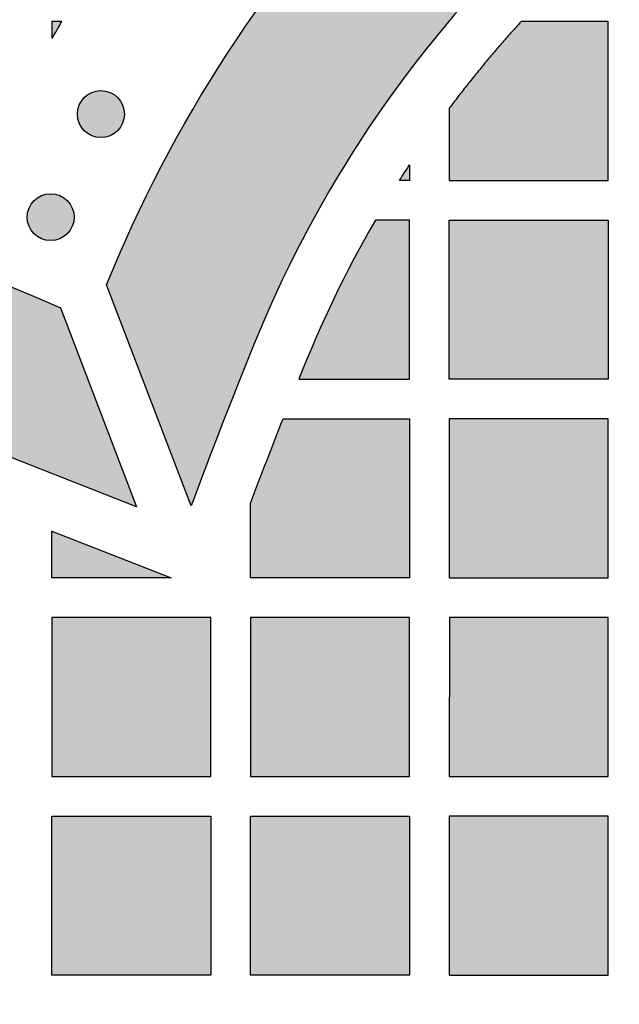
# Model space of a CAD drawing. Header units: millimetres. Extents: x -3873 to -97, y 912 to 4165.
# Tile 531 of 656: x -1731 to -1685, y 3028 to 3102. Entities that reach past the tile are written whole.
import ezdxf

# ---------------------------------------------------------------- set-up
doc = ezdxf.new("R2010")
doc.units = ezdxf.units.MM
doc.layers.add('pattern', color=7, linetype='Continuous', true_color=0x000000)

msp = doc.modelspace()

# ---------------------------------------------------------------- hatches: boundary and pattern name
at = {"layer": 'pattern'}
for points in [[(-1627.181, 3130.129), (-1625.767, 3129.387), (-1624.366, 3128.616), (-1622.98, 3127.814), (-1621.61, 3126.983), (-1620.255, 3126.124), (-1618.918, 3125.236), (-1617.599, 3124.32), (-1616.299, 3123.376), (-1615.019, 3122.406), (-1613.759, 3121.41), (-1612.521, 3120.389), (-1611.305, 3119.343), (-1610.111, 3118.273), (-1608.942, 3117.18), (-1607.796, 3116.064), (-1606.676, 3114.926), (-1604.999, 3113.147), (-1603.362, 3111.325), (-1601.766, 3109.461), (-1600.214, 3107.556), (-1598.705, 3105.612), (-1597.243, 3103.632), (-1595.828, 3101.615), (-1594.461, 3099.564), (-1593.144, 3097.481), (-1591.878, 3095.367), (-1590.663, 3093.225), (-1589.502, 3091.057), (-1588.394, 3088.863), (-1587.34, 3086.647), (-1586.342, 3084.41), (-1585.399, 3082.155), (-1591.807, 3065.471), (-1596.525, 3077.659), (-1597.357, 3079.65), (-1598.239, 3081.625), (-1599.169, 3083.582), (-1600.147, 3085.518), (-1601.173, 3087.433), (-1602.245, 3089.324), (-1603.363, 3091.19), (-1604.526, 3093.03), (-1605.732, 3094.84), (-1606.982, 3096.621), (-1608.273, 3098.37), (-1609.605, 3100.086), (-1610.976, 3101.767), (-1612.385, 3103.413), (-1613.83, 3105.022), (-1615.31, 3106.593), (-1616.257, 3107.555), (-1617.226, 3108.498), (-1618.215, 3109.422), (-1619.223, 3110.327), (-1620.252, 3111.211), (-1621.299, 3112.075), (-1622.364, 3112.917), (-1623.446, 3113.737), (-1624.545, 3114.534), (-1625.66, 3115.309), (-1626.791, 3116.059), (-1627.936, 3116.786), (-1629.094, 3117.488), (-1630.266, 3118.166), (-1631.45, 3118.819), (-1632.646, 3119.446), (-1633.919, 3120.074), (-1635.214, 3120.666), (-1636.529, 3121.221), (-1637.864, 3121.739), (-1639.215, 3122.217), (-1640.581, 3122.657), (-1641.961, 3123.056), (-1643.353, 3123.414), (-1644.755, 3123.73), (-1646.165, 3124.005), (-1647.582, 3124.238), (-1649.002, 3124.428), (-1650.425, 3124.577), (-1651.849, 3124.683), (-1653.272, 3124.747), (-1654.692, 3124.769), (-1656.111, 3124.748), (-1657.534, 3124.686), (-1658.958, 3124.581), (-1660.381, 3124.434), (-1661.802, 3124.245), (-1663.219, 3124.013), (-1664.629, 3123.74), (-1666.031, 3123.424), (-1667.424, 3123.068), (-1668.804, 3122.67), (-1670.171, 3122.232), (-1671.523, 3121.755), (-1672.857, 3121.239), (-1674.173, 3120.684), (-1675.469, 3120.093), (-1676.743, 3119.467), (-1677.939, 3118.841), (-1679.123, 3118.189), (-1680.296, 3117.513), (-1681.455, 3116.812), (-1682.601, 3116.086), (-1683.732, 3115.336), (-1684.848, 3114.563), (-1685.948, 3113.767), (-1687.031, 3112.948), (-1688.097, 3112.107), (-1689.145, 3111.244), (-1690.174, 3110.361), (-1691.183, 3109.457), (-1692.173, 3108.534), (-1693.142, 3107.591), (-1694.091, 3106.631), (-1695.572, 3105.061), (-1697.019, 3103.454), (-1698.429, 3101.809), (-1699.802, 3100.129), (-1701.135, 3098.414), (-1702.428, 3096.666), (-1703.679, 3094.887), (-1704.888, 3093.077), (-1706.052, 3091.239), (-1707.172, 3089.374), (-1708.246, 3087.484), (-1709.273, 3085.57), (-1710.253, 3083.635), (-1711.185, 3081.679), (-1712.069, 3079.705), (-1712.903, 3077.714), (-1717.633, 3065.531), (-1724.025, 3082.221), (-1723.08, 3084.475), (-1722.079, 3086.711), (-1721.024, 3088.926), (-1719.914, 3091.119), (-1718.75, 3093.286), (-1717.534, 3095.427), (-1716.265, 3097.54), (-1714.946, 3099.621), (-1713.578, 3101.671), (-1712.161, 3103.686), (-1710.696, 3105.666), (-1709.186, 3107.608), (-1707.631, 3109.511), (-1706.034, 3111.374), (-1704.395, 3113.195), (-1702.717, 3114.972), (-1701.595, 3116.109), (-1700.449, 3117.223), (-1699.278, 3118.315), (-1698.084, 3119.384), (-1696.867, 3120.429), (-1695.627, 3121.449), (-1694.367, 3122.444), (-1693.086, 3123.413), (-1691.785, 3124.355), (-1690.465, 3125.27), (-1689.127, 3126.156), (-1687.771, 3127.015), (-1686.4, 3127.844), (-1685.013, 3128.645), (-1683.612, 3129.415), (-1682.197, 3130.155), (-1680.608, 3130.937), (-1678.992, 3131.675), (-1677.35, 3132.366), (-1675.685, 3133.01), (-1673.998, 3133.605), (-1672.293, 3134.152), (-1670.571, 3134.648), (-1668.834, 3135.093), (-1667.084, 3135.486), (-1665.325, 3135.827), (-1663.557, 3136.116), (-1661.785, 3136.352), (-1660.009, 3136.535), (-1658.232, 3136.665), (-1656.457, 3136.743), (-1654.686, 3136.769), (-1652.915, 3136.742), (-1651.14, 3136.662), (-1649.363, 3136.53), (-1647.588, 3136.345), (-1645.815, 3136.107), (-1644.048, 3135.817), (-1642.289, 3135.474), (-1640.54, 3135.079), (-1638.803, 3134.633), (-1637.081, 3134.135), (-1635.377, 3133.587), (-1633.691, 3132.99), (-1632.026, 3132.344), (-1630.385, 3131.651), (-1628.769, 3130.913)], [(-1728.149, 3100.809), (-1727.398, 3102.095), (-1728.149, 3102.095)], [(-1692.73, 3102.095), (-1694.144, 3100.51), (-1695.52, 3098.89), (-1696.855, 3097.236), (-1698.149, 3095.551), (-1698.149, 3090.095), (-1686.149, 3090.095), (-1686.149, 3102.095)], [(-1723.203, 3096.358), (-1723.231, 3096.385), (-1723.26, 3096.413), (-1723.29, 3096.439), (-1723.321, 3096.466), (-1723.352, 3096.491), (-1723.385, 3096.517), (-1723.418, 3096.541), (-1723.452, 3096.565), (-1723.487, 3096.589), (-1723.523, 3096.611), (-1723.559, 3096.633), (-1723.596, 3096.655), (-1723.634, 3096.675), (-1723.673, 3096.695), (-1723.713, 3096.714), (-1723.753, 3096.732), (-1723.793, 3096.749), (-1723.835, 3096.765), (-1723.877, 3096.78), (-1723.919, 3096.794), (-1723.962, 3096.807), (-1724.006, 3096.819), (-1724.05, 3096.83), (-1724.094, 3096.84), (-1724.139, 3096.849), (-1724.184, 3096.856), (-1724.229, 3096.863), (-1724.274, 3096.868), (-1724.32, 3096.872), (-1724.366, 3096.875), (-1724.412, 3096.877), (-1724.457, 3096.878), (-1724.503, 3096.877), (-1724.549, 3096.875), (-1724.595, 3096.872), (-1724.641, 3096.868), (-1724.686, 3096.863), (-1724.731, 3096.856), (-1724.776, 3096.849), (-1724.821, 3096.84), (-1724.865, 3096.83), (-1724.909, 3096.819), (-1724.953, 3096.807), (-1724.996, 3096.794), (-1725.038, 3096.78), (-1725.08, 3096.765), (-1725.121, 3096.749), (-1725.162, 3096.732), (-1725.202, 3096.714), (-1725.242, 3096.695), (-1725.28, 3096.675), (-1725.318, 3096.655), (-1725.356, 3096.633), (-1725.392, 3096.611), (-1725.428, 3096.589), (-1725.463, 3096.565), (-1725.497, 3096.541), (-1725.53, 3096.517), (-1725.563, 3096.491), (-1725.594, 3096.466), (-1725.625, 3096.439), (-1725.655, 3096.413), (-1725.684, 3096.385), (-1725.712, 3096.358), (-1725.74, 3096.33), (-1725.767, 3096.301), (-1725.793, 3096.271), (-1725.82, 3096.24), (-1725.845, 3096.208), (-1725.871, 3096.176), (-1725.895, 3096.143), (-1725.919, 3096.109), (-1725.943, 3096.074), (-1725.966, 3096.038), (-1725.988, 3096.001), (-1726.009, 3095.964), (-1726.029, 3095.926), (-1726.049, 3095.887), (-1726.068, 3095.848), (-1726.086, 3095.808), (-1726.103, 3095.767), (-1726.119, 3095.726), (-1726.134, 3095.684), (-1726.148, 3095.641), (-1726.161, 3095.598), (-1726.173, 3095.555), (-1726.184, 3095.511), (-1726.194, 3095.467), (-1726.203, 3095.422), (-1726.21, 3095.377), (-1726.217, 3095.332), (-1726.222, 3095.287), (-1726.226, 3095.241), (-1726.229, 3095.195), (-1726.231, 3095.149), (-1726.232, 3095.103), (-1726.231, 3095.057), (-1726.229, 3095.011), (-1726.226, 3094.966), (-1726.222, 3094.92), (-1726.217, 3094.875), (-1726.21, 3094.829), (-1726.203, 3094.784), (-1726.194, 3094.74), (-1726.184, 3094.695), (-1726.173, 3094.651), (-1726.161, 3094.608), (-1726.148, 3094.565), (-1726.134, 3094.523), (-1726.119, 3094.481), (-1726.103, 3094.439), (-1726.086, 3094.399), (-1726.068, 3094.358), (-1726.049, 3094.319), (-1726.029, 3094.28), (-1726.009, 3094.242), (-1725.988, 3094.205), (-1725.966, 3094.169), (-1725.943, 3094.133), (-1725.919, 3094.098), (-1725.895, 3094.064), (-1725.871, 3094.03), (-1725.845, 3093.998), (-1725.82, 3093.966), (-1725.793, 3093.936), (-1725.767, 3093.906), (-1725.74, 3093.877), (-1725.712, 3093.849), (-1725.684, 3093.821), (-1725.655, 3093.794), (-1725.625, 3093.767), (-1725.594, 3093.741), (-1725.563, 3093.715), (-1725.53, 3093.69), (-1725.497, 3093.665), (-1725.463, 3093.641), (-1725.428, 3093.618), (-1725.392, 3093.595), (-1725.356, 3093.573), (-1725.318, 3093.552), (-1725.28, 3093.531), (-1725.242, 3093.512), (-1725.202, 3093.493), (-1725.162, 3093.475), (-1725.121, 3093.458), (-1725.08, 3093.442), (-1725.038, 3093.427), (-1724.996, 3093.413), (-1724.953, 3093.399), (-1724.909, 3093.387), (-1724.865, 3093.376), (-1724.821, 3093.367), (-1724.776, 3093.358), (-1724.731, 3093.35), (-1724.686, 3093.344), (-1724.641, 3093.338), (-1724.595, 3093.334), (-1724.549, 3093.331), (-1724.503, 3093.33), (-1724.457, 3093.329), (-1724.412, 3093.33), (-1724.366, 3093.331), (-1724.32, 3093.334), (-1724.274, 3093.338), (-1724.229, 3093.344), (-1724.184, 3093.35), (-1724.139, 3093.358), (-1724.094, 3093.367), (-1724.05, 3093.376), (-1724.006, 3093.387), (-1723.962, 3093.399), (-1723.919, 3093.413), (-1723.877, 3093.427), (-1723.835, 3093.442), (-1723.793, 3093.458), (-1723.753, 3093.475), (-1723.713, 3093.493), (-1723.673, 3093.512), (-1723.634, 3093.531), (-1723.596, 3093.552), (-1723.559, 3093.573), (-1723.523, 3093.595), (-1723.487, 3093.618), (-1723.452, 3093.641), (-1723.418, 3093.665), (-1723.385, 3093.69), (-1723.352, 3093.715), (-1723.321, 3093.741), (-1723.29, 3093.767), (-1723.26, 3093.794), (-1723.231, 3093.821), (-1723.203, 3093.849), (-1723.175, 3093.877), (-1723.148, 3093.906), (-1723.121, 3093.936), (-1723.095, 3093.966), (-1723.069, 3093.998), (-1723.044, 3094.03), (-1723.02, 3094.064), (-1722.995, 3094.098), (-1722.972, 3094.133), (-1722.949, 3094.169), (-1722.927, 3094.205), (-1722.906, 3094.242), (-1722.886, 3094.28), (-1722.866, 3094.319), (-1722.847, 3094.358), (-1722.829, 3094.399), (-1722.812, 3094.439), (-1722.796, 3094.481), (-1722.781, 3094.523), (-1722.767, 3094.565), (-1722.754, 3094.608), (-1722.742, 3094.651), (-1722.731, 3094.695), (-1722.721, 3094.74), (-1722.712, 3094.784), (-1722.704, 3094.829), (-1722.698, 3094.875), (-1722.693, 3094.92), (-1722.689, 3094.966), (-1722.686, 3095.011), (-1722.684, 3095.057), (-1722.683, 3095.103), (-1722.684, 3095.149), (-1722.686, 3095.195), (-1722.689, 3095.241), (-1722.693, 3095.287), (-1722.698, 3095.332), (-1722.704, 3095.377), (-1722.712, 3095.422), (-1722.721, 3095.467), (-1722.731, 3095.511), (-1722.742, 3095.555), (-1722.754, 3095.598), (-1722.767, 3095.641), (-1722.781, 3095.684), (-1722.796, 3095.726), (-1722.812, 3095.767), (-1722.829, 3095.808), (-1722.847, 3095.848), (-1722.866, 3095.887), (-1722.886, 3095.926), (-1722.906, 3095.964), (-1722.927, 3096.001), (-1722.949, 3096.038), (-1722.972, 3096.074), (-1722.995, 3096.109), (-1723.02, 3096.143), (-1723.044, 3096.176), (-1723.069, 3096.208), (-1723.095, 3096.24), (-1723.121, 3096.271), (-1723.148, 3096.301), (-1723.175, 3096.33)], [(-1701.149, 3091.279), (-1701.149, 3090.095), (-1701.914, 3090.095)], [(-1726.993, 3088.579), (-1727.021, 3088.607), (-1727.05, 3088.634), (-1727.08, 3088.66), (-1727.111, 3088.687), (-1727.142, 3088.712), (-1727.175, 3088.738), (-1727.208, 3088.762), (-1727.242, 3088.786), (-1727.277, 3088.81), (-1727.313, 3088.832), (-1727.349, 3088.855), (-1727.387, 3088.876), (-1727.425, 3088.896), (-1727.463, 3088.916), (-1727.503, 3088.935), (-1727.543, 3088.953), (-1727.584, 3088.97), (-1727.625, 3088.986), (-1727.667, 3089.001), (-1727.709, 3089.015), (-1727.752, 3089.028), (-1727.796, 3089.04), (-1727.84, 3089.051), (-1727.884, 3089.061), (-1727.929, 3089.07), (-1727.974, 3089.077), (-1728.019, 3089.084), (-1728.064, 3089.089), (-1728.11, 3089.093), (-1728.156, 3089.096), (-1728.202, 3089.098), (-1728.248, 3089.099), (-1728.294, 3089.098), (-1728.339, 3089.096), (-1728.385, 3089.093), (-1728.431, 3089.089), (-1728.476, 3089.084), (-1728.522, 3089.077), (-1728.567, 3089.07), (-1728.611, 3089.061), (-1728.656, 3089.051), (-1728.699, 3089.04), (-1728.743, 3089.028), (-1728.786, 3089.015), (-1728.828, 3089.001), (-1728.87, 3088.986), (-1728.912, 3088.97), (-1728.952, 3088.953), (-1728.992, 3088.935), (-1729.032, 3088.916), (-1729.071, 3088.896), (-1729.109, 3088.876), (-1729.146, 3088.855), (-1729.182, 3088.832), (-1729.218, 3088.81), (-1729.253, 3088.786), (-1729.287, 3088.762), (-1729.32, 3088.738), (-1729.353, 3088.712), (-1729.384, 3088.687), (-1729.415, 3088.66), (-1729.445, 3088.634), (-1729.474, 3088.607), (-1729.502, 3088.579), (-1729.53, 3088.551), (-1729.557, 3088.522), (-1729.584, 3088.492), (-1729.61, 3088.461), (-1729.636, 3088.43), (-1729.661, 3088.397), (-1729.686, 3088.364), (-1729.71, 3088.33), (-1729.733, 3088.295), (-1729.756, 3088.259), (-1729.778, 3088.223), (-1729.799, 3088.185), (-1729.82, 3088.147), (-1729.839, 3088.109), (-1729.858, 3088.069), (-1729.876, 3088.029), (-1729.893, 3087.988), (-1729.909, 3087.947), (-1729.924, 3087.905), (-1729.938, 3087.863), (-1729.951, 3087.82), (-1729.963, 3087.776), (-1729.974, 3087.732), (-1729.984, 3087.688), (-1729.993, 3087.643), (-1730.001, 3087.598), (-1730.007, 3087.553), (-1730.012, 3087.508), (-1730.017, 3087.462), (-1730.02, 3087.416), (-1730.021, 3087.37), (-1730.022, 3087.324), (-1730.021, 3087.278), (-1730.02, 3087.233), (-1730.017, 3087.187), (-1730.012, 3087.141), (-1730.007, 3087.096), (-1730.001, 3087.05), (-1729.993, 3087.005), (-1729.984, 3086.961), (-1729.974, 3086.917), (-1729.963, 3086.873), (-1729.951, 3086.829), (-1729.938, 3086.786), (-1729.924, 3086.744), (-1729.909, 3086.702), (-1729.893, 3086.66), (-1729.876, 3086.62), (-1729.858, 3086.58), (-1729.839, 3086.54), (-1729.82, 3086.501), (-1729.799, 3086.463), (-1729.778, 3086.426), (-1729.756, 3086.39), (-1729.733, 3086.354), (-1729.71, 3086.319), (-1729.686, 3086.285), (-1729.661, 3086.252), (-1729.636, 3086.219), (-1729.61, 3086.188), (-1729.584, 3086.157), (-1729.557, 3086.127), (-1729.53, 3086.098), (-1729.502, 3086.07), (-1729.474, 3086.042), (-1729.445, 3086.015), (-1729.415, 3085.988), (-1729.384, 3085.962), (-1729.353, 3085.936), (-1729.32, 3085.911), (-1729.287, 3085.886), (-1729.253, 3085.862), (-1729.218, 3085.839), (-1729.182, 3085.816), (-1729.146, 3085.794), (-1729.109, 3085.773), (-1729.071, 3085.752), (-1729.032, 3085.733), (-1728.992, 3085.714), (-1728.952, 3085.696), (-1728.912, 3085.679), (-1728.87, 3085.663), (-1728.828, 3085.648), (-1728.786, 3085.634), (-1728.743, 3085.621), (-1728.699, 3085.609), (-1728.656, 3085.598), (-1728.611, 3085.588), (-1728.567, 3085.579), (-1728.522, 3085.571), (-1728.476, 3085.565), (-1728.431, 3085.56), (-1728.385, 3085.555), (-1728.339, 3085.552), (-1728.294, 3085.551), (-1728.248, 3085.55), (-1728.202, 3085.551), (-1728.156, 3085.552), (-1728.11, 3085.555), (-1728.064, 3085.56), (-1728.019, 3085.565), (-1727.974, 3085.571), (-1727.929, 3085.579), (-1727.884, 3085.588), (-1727.84, 3085.598), (-1727.796, 3085.609), (-1727.752, 3085.621), (-1727.709, 3085.634), (-1727.667, 3085.648), (-1727.625, 3085.663), (-1727.584, 3085.679), (-1727.543, 3085.696), (-1727.503, 3085.714), (-1727.463, 3085.733), (-1727.425, 3085.752), (-1727.387, 3085.773), (-1727.349, 3085.794), (-1727.313, 3085.816), (-1727.277, 3085.839), (-1727.242, 3085.862), (-1727.208, 3085.886), (-1727.175, 3085.911), (-1727.142, 3085.936), (-1727.111, 3085.962), (-1727.08, 3085.988), (-1727.05, 3086.015), (-1727.021, 3086.042), (-1726.993, 3086.07), (-1726.965, 3086.098), (-1726.938, 3086.127), (-1726.912, 3086.157), (-1726.885, 3086.188), (-1726.86, 3086.219), (-1726.834, 3086.252), (-1726.81, 3086.285), (-1726.786, 3086.319), (-1726.762, 3086.354), (-1726.74, 3086.39), (-1726.718, 3086.426), (-1726.696, 3086.463), (-1726.676, 3086.501), (-1726.656, 3086.54), (-1726.637, 3086.58), (-1726.619, 3086.62), (-1726.602, 3086.66), (-1726.586, 3086.702), (-1726.571, 3086.744), (-1726.557, 3086.786), (-1726.544, 3086.829), (-1726.532, 3086.873), (-1726.521, 3086.917), (-1726.511, 3086.961), (-1726.502, 3087.005), (-1726.495, 3087.05), (-1726.488, 3087.096), (-1726.483, 3087.141), (-1726.479, 3087.187), (-1726.476, 3087.233), (-1726.474, 3087.278), (-1726.473, 3087.324), (-1726.474, 3087.37), (-1726.476, 3087.416), (-1726.479, 3087.462), (-1726.483, 3087.508), (-1726.488, 3087.553), (-1726.495, 3087.598), (-1726.502, 3087.643), (-1726.511, 3087.688), (-1726.521, 3087.732), (-1726.532, 3087.776), (-1726.544, 3087.82), (-1726.557, 3087.863), (-1726.571, 3087.905), (-1726.586, 3087.947), (-1726.602, 3087.988), (-1726.619, 3088.029), (-1726.637, 3088.069), (-1726.656, 3088.109), (-1726.676, 3088.147), (-1726.696, 3088.185), (-1726.718, 3088.223), (-1726.74, 3088.259), (-1726.762, 3088.295), (-1726.786, 3088.33), (-1726.81, 3088.364), (-1726.834, 3088.397), (-1726.86, 3088.43), (-1726.885, 3088.461), (-1726.912, 3088.492), (-1726.938, 3088.522), (-1726.965, 3088.551)], [(-1727.51, 3080.489), (-1721.756, 3065.465), (-1735.983, 3071.031), (-1738.491, 3071.965), (-1741.038, 3072.821), (-1743.619, 3073.597), (-1746.232, 3074.289), (-1748.871, 3074.897), (-1751.533, 3075.418), (-1754.214, 3075.853), (-1756.909, 3076.199), (-1759.614, 3076.457), (-1762.325, 3076.625), (-1765.036, 3076.705), (-1767.745, 3076.695), (-1770.446, 3076.597), (-1773.135, 3076.411), (-1775.808, 3076.139), (-1778.46, 3075.781), (-1779.455, 3075.621), (-1780.448, 3075.44), (-1781.441, 3075.24), (-1782.432, 3075.02), (-1783.421, 3074.779), (-1784.407, 3074.519), (-1785.39, 3074.238), (-1786.369, 3073.937), (-1787.343, 3073.617), (-1788.312, 3073.276), (-1789.275, 3072.916), (-1790.231, 3072.537), (-1791.181, 3072.138), (-1792.123, 3071.72), (-1793.057, 3071.282), (-1793.982, 3070.827), (-1794.898, 3070.353), (-1795.803, 3069.86), (-1796.699, 3069.35), (-1797.584, 3068.822), (-1798.457, 3068.278), (-1799.318, 3067.716), (-1800.167, 3067.138), (-1801.003, 3066.544), (-1801.826, 3065.935), (-1802.635, 3065.31), (-1803.429, 3064.671), (-1804.21, 3064.018), (-1804.975, 3063.351), (-1805.726, 3062.671), (-1806.461, 3061.978), (-1807.18, 3061.273), (-1807.885, 3060.554), (-1808.578, 3059.819), (-1809.258, 3059.069), (-1809.925, 3058.303), (-1810.578, 3057.523), (-1811.217, 3056.728), (-1811.842, 3055.919), (-1812.451, 3055.096), (-1813.045, 3054.26), (-1813.623, 3053.411), (-1814.185, 3052.55), (-1814.729, 3051.677), (-1815.257, 3050.792), (-1815.767, 3049.897), (-1816.259, 3048.991), (-1816.734, 3048.075), (-1817.189, 3047.15), (-1817.626, 3046.216), (-1818.045, 3045.274), (-1818.443, 3044.324), (-1818.823, 3043.368), (-1819.183, 3042.405), (-1819.524, 3041.436), (-1819.844, 3040.462), (-1820.145, 3039.483), (-1820.425, 3038.5), (-1820.686, 3037.514), (-1820.926, 3036.525), (-1821.147, 3035.534), (-1821.347, 3034.541), (-1821.528, 3033.548), (-1821.688, 3032.553), (-1822.046, 3029.901), (-1822.318, 3027.228), (-1822.504, 3024.539), (-1822.602, 3021.838), (-1822.611, 3019.13), (-1822.532, 3016.418), (-1822.364, 3013.707), (-1822.106, 3011.002), (-1821.76, 3008.307), (-1821.325, 3005.626), (-1820.804, 3002.964), (-1820.196, 3000.325), (-1819.503, 2997.712), (-1818.728, 2995.131), (-1817.872, 2992.584), (-1816.938, 2990.076), (-1811.372, 2975.849), (-1826.396, 2981.603), (-1827.062, 2983.13), (-1827.702, 2984.672), (-1828.316, 2986.228), (-1828.904, 2987.798), (-1829.464, 2989.382), (-1829.998, 2990.977), (-1830.504, 2992.585), (-1830.982, 2994.204), (-1831.431, 2995.833), (-1831.852, 2997.472), (-1832.243, 2999.119), (-1832.606, 3000.775), (-1832.939, 3002.438), (-1833.242, 3004.107), (-1833.515, 3005.782), (-1833.759, 3007.463), (-1833.972, 3009.147), (-1834.155, 3010.834), (-1834.307, 3012.524), (-1834.43, 3014.216), (-1834.521, 3015.908), (-1834.583, 3017.6), (-1834.614, 3019.292), (-1834.615, 3020.982), (-1834.586, 3022.669), (-1834.527, 3024.354), (-1834.438, 3026.034), (-1834.319, 3027.71), (-1834.171, 3029.38), (-1833.994, 3031.043), (-1833.788, 3032.7), (-1833.553, 3034.349), (-1833.355, 3035.574), (-1833.133, 3036.8), (-1832.886, 3038.024), (-1832.614, 3039.246), (-1832.318, 3040.465), (-1831.996, 3041.681), (-1831.65, 3042.893), (-1831.28, 3044.099), (-1830.884, 3045.3), (-1830.465, 3046.495), (-1830.021, 3047.682), (-1829.553, 3048.862), (-1829.061, 3050.033), (-1828.545, 3051.194), (-1828.006, 3052.345), (-1827.444, 3053.486), (-1826.86, 3054.615), (-1826.253, 3055.732), (-1825.624, 3056.836), (-1824.973, 3057.927), (-1824.302, 3059.003), (-1823.609, 3060.065), (-1822.897, 3061.112), (-1822.164, 3062.142), (-1821.413, 3063.157), (-1820.643, 3064.154), (-1819.855, 3065.134), (-1819.05, 3066.097), (-1818.227, 3067.04), (-1817.389, 3067.966), (-1816.534, 3068.872), (-1815.665, 3069.758), (-1814.778, 3070.627), (-1813.872, 3071.482), (-1812.947, 3072.32), (-1812.003, 3073.143), (-1811.041, 3073.948), (-1810.061, 3074.736), (-1809.064, 3075.506), (-1808.049, 3076.258), (-1807.018, 3076.99), (-1805.972, 3077.702), (-1804.91, 3078.395), (-1803.833, 3079.066), (-1802.743, 3079.717), (-1801.639, 3080.346), (-1800.522, 3080.953), (-1799.393, 3081.538), (-1798.252, 3082.099), (-1797.101, 3082.638), (-1795.939, 3083.154), (-1794.769, 3083.646), (-1793.589, 3084.114), (-1792.402, 3084.558), (-1791.207, 3084.977), (-1790.006, 3085.373), (-1788.799, 3085.743), (-1787.588, 3086.089), (-1786.372, 3086.411), (-1785.153, 3086.707), (-1783.931, 3086.979), (-1782.707, 3087.226), (-1781.481, 3087.448), (-1780.256, 3087.646), (-1778.607, 3087.881), (-1776.95, 3088.087), (-1775.286, 3088.264), (-1773.616, 3088.412), (-1771.941, 3088.531), (-1770.261, 3088.62), (-1768.576, 3088.679), (-1766.889, 3088.708), (-1765.199, 3088.707), (-1763.507, 3088.676), (-1761.815, 3088.614), (-1760.122, 3088.523), (-1758.431, 3088.401), (-1756.741, 3088.248), (-1755.054, 3088.065), (-1753.369, 3087.852), (-1751.689, 3087.609), (-1750.014, 3087.335), (-1748.345, 3087.032), (-1746.682, 3086.699), (-1745.026, 3086.337), (-1743.379, 3085.945), (-1741.74, 3085.524), (-1740.111, 3085.075), (-1738.492, 3084.597), (-1736.884, 3084.091), (-1735.288, 3083.558), (-1733.705, 3082.997), (-1732.135, 3082.409), (-1730.579, 3081.795), (-1729.037, 3081.155)], [(-1703.735, 3087.095), (-1704.556, 3085.647), (-1705.349, 3084.182), (-1706.114, 3082.701), (-1706.851, 3081.206), (-1707.558, 3079.697), (-1708.237, 3078.175), (-1708.885, 3076.641), (-1709.504, 3075.095), (-1701.149, 3075.095), (-1701.149, 3087.095)], [(-1686.149, 3087.095), (-1686.149, 3075.095), (-1698.149, 3075.095), (-1698.149, 3087.095)], [(-1713.149, 3065.742), (-1710.705, 3072.095), (-1701.149, 3072.095), (-1701.149, 3060.095), (-1713.149, 3060.095)], [(-1698.149, 3072.095), (-1698.149, 3060.095), (-1686.149, 3060.095), (-1686.149, 3072.095)], [(-1728.148, 3063.616), (-1719.149, 3060.095), (-1728.148, 3060.095)], [(-1728.148, 3045.095), (-1716.149, 3045.095), (-1716.149, 3057.095), (-1728.148, 3057.095)], [(-1701.149, 3045.095), (-1701.149, 3057.095), (-1713.149, 3057.095), (-1713.149, 3045.095)], [(-1686.149, 3045.095), (-1686.149, 3057.095), (-1698.148, 3057.095), (-1698.149, 3045.095)], [(-1716.149, 3042.095), (-1716.149, 3030.095), (-1728.148, 3030.095), (-1728.148, 3042.095)], [(-1701.149, 3042.095), (-1701.149, 3030.095), (-1713.149, 3030.095), (-1713.149, 3042.095)], [(-1686.149, 3030.095), (-1686.149, 3042.095), (-1698.149, 3042.095), (-1698.149, 3030.095)]]:
    msp.add_hatch(color=256, dxfattribs=at).paths.add_polyline_path(points, flags=0)

# ---------------------------------------------------------------- linework, layer by layer
for p, q in [((-1686.149, 3090.095), (-1686.149, 3102.095)), ((-1698.149, 3095.551), (-1698.149, 3090.095)), ((-1698.149, 3090.095), (-1686.149, 3090.095)), ((-1717.633, 3065.531), (-1724.025, 3082.221))]:
    msp.add_line(p, q, dxfattribs=at)
for points in [[(-1727.398, 3102.095), (-1728.149, 3102.095), (-1728.149, 3100.809)], [(-1701.149, 3091.279), (-1701.149, 3090.095), (-1701.914, 3090.095)], [(-1709.504, 3075.095), (-1701.149, 3075.095), (-1701.149, 3087.095), (-1703.735, 3087.095)], [(-1727.51, 3080.489), (-1721.756, 3065.465), (-1735.983, 3071.031)], [(-1710.705, 3072.095), (-1701.149, 3072.095), (-1701.149, 3060.095), (-1713.149, 3060.095), (-1713.149, 3065.742)]]:
    msp.add_lwpolyline(points, dxfattribs=at)
for points in [[(-1686.149, 3087.095), (-1686.149, 3075.095), (-1698.149, 3075.095), (-1698.149, 3087.095)], [(-1698.149, 3072.095), (-1698.149, 3060.095), (-1686.149, 3060.095), (-1686.149, 3072.095)], [(-1728.148, 3063.616), (-1719.149, 3060.095), (-1728.148, 3060.095)], [(-1728.148, 3045.095), (-1716.149, 3045.095), (-1716.149, 3057.095), (-1728.148, 3057.095)], [(-1701.149, 3045.095), (-1701.149, 3057.095), (-1713.149, 3057.095), (-1713.149, 3045.095)], [(-1686.149, 3045.095), (-1686.149, 3057.095), (-1698.148, 3057.095), (-1698.149, 3045.095)], [(-1716.149, 3042.095), (-1716.149, 3030.095), (-1728.148, 3030.095), (-1728.148, 3042.095)], [(-1701.149, 3042.095), (-1701.149, 3030.095), (-1713.149, 3030.095), (-1713.149, 3042.095)], [(-1686.149, 3030.095), (-1686.149, 3042.095), (-1698.149, 3042.095), (-1698.149, 3030.095)]]:
    msp.add_lwpolyline(points, close=True, dxfattribs=at)
for centre in [(-1724.457, 3095.103), (-1728.248, 3087.324)]:
    msp.add_circle(centre, 1.774, dxfattribs=at)
at = {"layer": 'pattern', "extrusion": (0, 0, -1)}
for centre, radius, start, end in [((1629.051, 3043.738), 102.475, 22.05712, 44.03823), ((1628.915, 3043.738), 114.475, 29.9041, 30.64921), ((1628.915, 3043.738), 86.475, 32.4169, 33.35096), ((1766.095, 2994.06), 94.651, 81.39591, 114.05773), ((1299.112, 2910.106), 442.322, 20.60115, 21.48287)]:
    msp.add_arc(centre, radius, start, end, dxfattribs=at)
at = {"layer": 'pattern'}
for centre, radius, start, end in [((-1629.051, 3043.738), 90.475, 135.96177, 157.94288), ((-1628.915, 3043.738), 86.475, 149.90856, 158.7391), ((-1299.248, 2910.107), 446.322, 157.94288, 159.62068)]:
    msp.add_arc(centre, radius, start, end, dxfattribs=at)
msp.add_rational_spline([(-1692.73, 3102.095), (-1695.6, 3098.956), (-1698.149, 3095.551)], [1, 0.998792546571, 1], degree=2, dxfattribs=at)
msp.add_open_spline([(-1686.149, 3102.095), (-1689.43, 3102.095), (-1692.73, 3102.095)], degree=2, dxfattribs=at)

doc.saveas('drawing.dxf')
